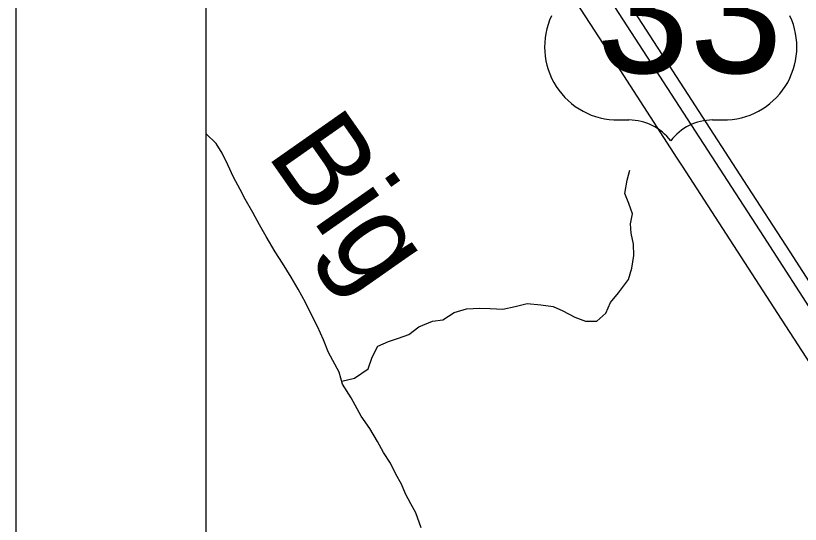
# Model space of a CAD drawing. Extents: x 0 to 34, y 0 to 22.
# Drawn here: x 2 to 2.4127, y 14.4898 to 14.7571 of the extents above; entities that cross this region are included whole.
import ezdxf

# ---------------------------------------------------------------- set-up
doc = ezdxf.new("R2010")
doc.units = 0
for name, color, linetype in [('GM_X_Corporation', 7, 'Continuous'), ('GM_X_Minor_River', 7, 'Continuous'), ('GM_X_Minor_River_Text', 7, 'Continuous'), ('GM_X_State_Route', 7, 'Continuous'), ('GM_X_US_Location', 7, 'Continuous'), ('GM_X_US_Route', 7, 'Continuous'), ('GM_X_US_Shield', 7, 'Continuous'), ('SH_Data', 7, 'Continuous')]:
    doc.layers.add(name, color=color, linetype=linetype)

msp = doc.modelspace()

# ---------------------------------------------------------------- linework, layer by layer
at = {"layer": 'GM_X_Corporation'}
msp.add_lwpolyline([(2.099999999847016, 20.900000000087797), (2.099999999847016, 14.100000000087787), (2.7051746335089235, 14.100000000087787), (2.7076141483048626, 14.124528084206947), (2.7094906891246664, 14.145716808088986), (2.711494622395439, 14.170291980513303), (2.7124390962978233, 14.180075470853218), (2.714079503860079, 14.19145895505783), (2.7426190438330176, 14.487293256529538), (2.761207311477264, 14.68204304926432), (2.782517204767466, 14.905674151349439), (2.7909616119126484, 14.997438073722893), (2.8444367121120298, 15.579233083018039), (2.893876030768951, 16.10065577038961)], dxfattribs=at)
msp.add_lwpolyline([(2.099999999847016, 15.036475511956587), (2.099999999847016, 14.100000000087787), (2.7051746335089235, 14.100000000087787), (2.7076141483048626, 14.124528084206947), (2.7094906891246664, 14.145716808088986), (2.711494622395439, 14.170291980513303), (2.7124390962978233, 14.180075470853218), (2.714079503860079, 14.19145895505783), (2.7426190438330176, 14.487293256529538), (2.761207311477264, 14.68204304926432), (2.782517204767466, 14.905674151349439), (2.7909616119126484, 14.997438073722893), (2.1479908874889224, 15.033909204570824), (2.1435860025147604, 15.034159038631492), (2.1393714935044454, 15.034370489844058), (2.120584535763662, 15.035313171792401), (2.1200086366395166, 15.035345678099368)], close=True, dxfattribs=at)
at = {"layer": 'GM_X_Minor_River'}
for points in [[(2.213303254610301, 14.487931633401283), (2.210384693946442, 14.495755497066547), (2.207799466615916, 14.50053958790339), (2.2050314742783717, 14.505894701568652), (2.202827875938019, 14.510861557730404), (2.199870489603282, 14.516220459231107), (2.197109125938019, 14.521956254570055), (2.1933951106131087, 14.527514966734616), (2.190254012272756, 14.533256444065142), (2.1861792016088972, 14.540149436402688), (2.181719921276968, 14.546669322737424), (2.176358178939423, 14.556239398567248), (2.17190931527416, 14.563518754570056), (2.1701072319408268, 14.569808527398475), (2.164566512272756, 14.580139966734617), (2.1618193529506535, 14.586823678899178), (2.1586952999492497, 14.593703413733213), (2.155558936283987, 14.599823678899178), (2.1524292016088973, 14.606323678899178), (2.14854851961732, 14.613405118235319), (2.144845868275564, 14.619724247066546), (2.140397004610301, 14.627003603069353), (2.136498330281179, 14.632945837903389), (2.1316810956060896, 14.640990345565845), (2.128165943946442, 14.64711629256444), (2.1246564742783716, 14.653622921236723), (2.1207748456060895, 14.66070436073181), (2.1180011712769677, 14.665680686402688), (2.114489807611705, 14.672186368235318), (2.1115504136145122, 14.678684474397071), (2.108603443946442, 14.684801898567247), (2.105452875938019, 14.689974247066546), (2.099999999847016, 14.695239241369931)], [(2.1714793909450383, 14.56502254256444), (2.178228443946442, 14.566648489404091), (2.185333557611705, 14.571474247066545), (2.1875191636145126, 14.577702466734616), (2.1904566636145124, 14.583351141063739), (2.1960068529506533, 14.585923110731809), (2.2013515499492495, 14.587550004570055), (2.2067038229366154, 14.589555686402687), (2.2120863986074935, 14.59364848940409), (2.2191621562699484, 14.59657651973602), (2.224682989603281, 14.597251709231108), (2.230632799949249, 14.601145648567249), (2.237121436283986, 14.602943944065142), (2.244158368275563, 14.603405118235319), (2.249475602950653, 14.603134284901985), (2.256121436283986, 14.602843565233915), (2.2626034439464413, 14.604262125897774), (2.269088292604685, 14.605871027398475), (2.2761091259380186, 14.60519489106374), (2.2827454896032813, 14.604334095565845), (2.287840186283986, 14.601978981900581), (2.294058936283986, 14.598657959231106), (2.2997256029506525, 14.596484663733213), (2.305618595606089, 14.596584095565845), (2.3104310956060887, 14.600684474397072), (2.3127994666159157, 14.606341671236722), (2.3170570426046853, 14.611399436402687), (2.3222985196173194, 14.618530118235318), (2.3240977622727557, 14.62438523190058), (2.3251507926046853, 14.631011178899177), (2.324863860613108, 14.637087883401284), (2.323621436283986, 14.642800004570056), (2.323317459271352, 14.647739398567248), (2.324349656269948, 14.65303580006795), (2.322531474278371, 14.658377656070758), (2.320333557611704, 14.663724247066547), (2.321581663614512, 14.670728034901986), (2.3229907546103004, 14.675830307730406)]]:
    msp.add_lwpolyline(points, dxfattribs=at)
at = {"layer": 'GM_X_State_Route'}
for points in [[(2.2542543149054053, 14.826384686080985), (2.255515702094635, 14.824458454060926), (2.2577774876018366, 14.821208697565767), (2.270590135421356, 14.80135901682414), (2.309090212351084, 14.741900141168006), (2.3477922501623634, 14.682198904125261), (2.350517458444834, 14.677992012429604)], [(2.350517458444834, 14.677992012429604), (2.400661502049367, 14.600585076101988), (2.4729237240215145, 14.489325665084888), (2.5492621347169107, 14.371085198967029), (2.5593376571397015, 14.35545772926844), (2.5814335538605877, 14.321195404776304), (2.5856619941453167, 14.314705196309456), (2.6235220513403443, 14.255945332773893), (2.632861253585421, 14.241324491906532), (2.671178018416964, 14.181328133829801), (2.707727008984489, 14.124258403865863)]]:
    msp.add_lwpolyline(points, dxfattribs=at)
at = {"layer": 'GM_X_US_Route'}
for points in [[(2.1773784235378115, 14.974332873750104), (2.1897747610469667, 14.955337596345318), (2.216046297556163, 14.914613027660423), (2.2377258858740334, 14.881270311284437), (2.258100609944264, 14.849679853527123), (2.2780155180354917, 14.818900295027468), (2.2939194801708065, 14.794402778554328), (2.372295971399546, 14.673415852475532), (2.3932734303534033, 14.641098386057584), (2.4222603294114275, 14.59621063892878), (2.43663572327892, 14.574055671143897), (2.4575510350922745, 14.541704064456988), (2.4719326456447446, 14.519549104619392), (2.5308012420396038, 14.428493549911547), (2.5529313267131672, 14.394343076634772), (2.567769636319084, 14.371746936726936), (2.5848883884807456, 14.345074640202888), (2.603790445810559, 14.315860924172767), (2.6245100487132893, 14.284130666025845)], [(2.1858352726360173, 14.974528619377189), (2.2029664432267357, 14.94823534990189), (2.2155864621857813, 14.928649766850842), (2.23959620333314, 14.891637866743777), (2.2613224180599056, 14.857956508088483), (2.2835146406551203, 14.823837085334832), (2.2963614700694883, 14.803953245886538), (2.313644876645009, 14.777203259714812), (2.331568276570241, 14.749465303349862), (2.357361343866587, 14.70964791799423), (2.382797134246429, 14.67038356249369), (2.407074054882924, 14.632908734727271), (2.4204179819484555, 14.61231032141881), (2.436138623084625, 14.588064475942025), (2.4405752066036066, 14.581229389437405), (2.448413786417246, 14.569153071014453), (2.4640505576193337, 14.545065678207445), (2.47161573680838, 14.53336215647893), (2.4854194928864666, 14.512021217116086), (2.500826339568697, 14.488191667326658)]]:
    msp.add_lwpolyline(points, dxfattribs=at)
at = {"layer": 'GM_X_US_Shield'}
for p, q in [((2.3170329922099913, 14.702270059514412), (2.3225261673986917, 14.702270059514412)), ((2.3664715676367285, 14.702270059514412), (2.3719647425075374, 14.702270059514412))]:
    msp.add_line(p, q, dxfattribs=at)
for centre, radius, start, end in [((2.3166046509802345, 14.740719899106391), 0.038452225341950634, 154.8319194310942, 270.63826363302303), ((2.3723930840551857, 14.740719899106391), 0.038452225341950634, 269.36173636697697, 25.168080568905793), ((2.3225261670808, 14.67480418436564), 0.027465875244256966, 36.86989764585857, 89.99999993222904), ((2.3664715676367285, 14.67480418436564), 0.027465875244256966, 90.00000006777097, 143.13010235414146)]:
    msp.add_arc(centre, radius, start, end, dxfattribs=at)
at = {"layer": 'SH_Data'}
for p, q in [((2, 21), (2, 14)), ((2.1, 20.9), (2.1, 14.1))]:
    msp.add_line(p, q, dxfattribs=at)

# ---------------------------------------------------------------- texts
at = {"layer": 'GM_X_Minor_River_Text'}
msp.add_text('Big', height=0.0473510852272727, rotation=305.0267611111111, dxfattribs=at).set_placement((2.1315115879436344, 14.684403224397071))
at = {"layer": 'GM_X_US_Location'}
msp.add_text('33', height=9.46969696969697e-05, rotation=1e-05, dxfattribs=at).set_placement((2.32491595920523, 14.739826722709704))
at = {"layer": 'GM_X_US_Shield'}
msp.add_text('33', height=0.06591810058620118, dxfattribs=at).set_placement((2.3053605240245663, 14.72698934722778))

doc.saveas('drawing.dxf')
